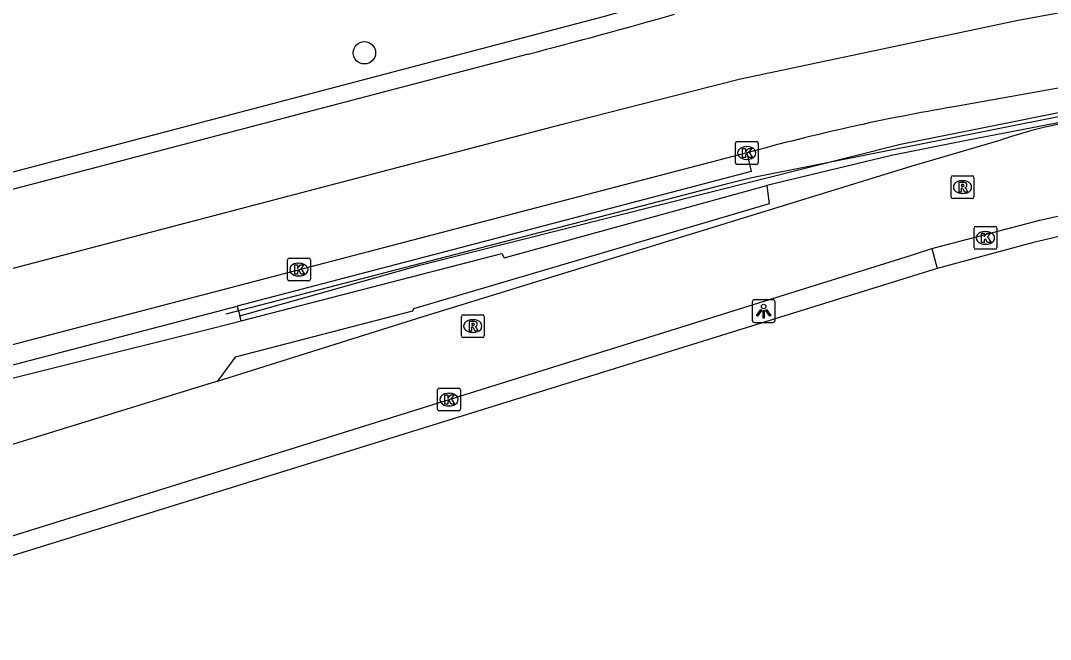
# Model space of a CAD drawing. Extents: x 160806 to 161707, y 383697 to 384148.
# Drawn here: x 161316.2 to 161361.29, y 383912.44 to 383939.54 of the extents above; entities that cross this region are included whole.
import ezdxf

# ---------------------------------------------------------------- set-up
doc = ezdxf.new("R2010")
doc.units = 0
for name, color, linetype in [('IMGEO_Berm_groen', 7, 'Continuous'), ('IMGEO_Berm_open', 7, 'Continuous'), ('IMGEO_Boom', 7, 'Continuous'), ('IMGEO_Fietspad_gesloten', 7, 'Continuous'), ('IMGEO_Hek', 7, 'Continuous'), ('IMGEO_Kolk', 7, 'Continuous'), ('IMGEO_Lichtpunt', 7, 'Continuous'), ('IMGEO_Muur', 7, 'Continuous'), ('IMGEO_OVBaan_gesloten', 7, 'Continuous'), ('IMGEO_Rijbaan_lokaal_gesloten', 7, 'Continuous'), ('IMGEO_Rioolput', 7, 'Continuous')]:
    doc.layers.add(name, color=color, linetype=linetype)

msp = doc.modelspace()

# ---------------------------------------------------------------- linework, layer by layer
at = {"layer": 'IMGEO_Berm_groen'}
for points in [[(161325.796, 383926.608), (161333.683, 383928.828), (161354.729, 383934.132), (161388.479, 383940.898)], [(161367.629, 383936.221), (161357.773, 383934.321), (161354.339, 383933.636), (161348.878, 383932.317)], [(161348.878, 383932.317), (161348.98, 383931.511), (161333.408, 383926.917), (161333.359, 383926.813), (161325.594, 383924.807), (161324.823, 383923.753)], [(161325.854, 383926.391), (161337.273, 383929.337), (161337.37, 383929.155), (161348.878, 383932.317)]]:
    msp.add_lwpolyline(points, dxfattribs=at)
at = {"layer": 'IMGEO_Berm_open'}
for points in [[(161348.003, 383933.747), (161348.196, 383932.928), (161337.35, 383930.092), (161325.679, 383927.037)], [(161356.103, 383929.561), (161356.338, 383928.679)]]:
    msp.add_lwpolyline(points, dxfattribs=at)
at = {"layer": 'IMGEO_Boom'}
msp.add_circle((161331.257, 383938.133), 0.489, dxfattribs=at)
at = {"layer": 'IMGEO_Fietspad_gesloten'}
for points in [[(161324.823, 383923.753), (161333.596, 383926.503), (161355.202, 383933.171), (161359.141, 383934.313)], [(161356.103, 383929.561), (161360.829, 383930.795), (161362.991, 383931.278), (161364.533, 383931.56), (161365.405, 383931.638)], [(161286.61, 383907.849), (161355.216, 383929.267), (161356.103, 383929.561)], [(161324.823, 383923.753), (161324.775, 383923.738), (161312.521, 383919.955)]]:
    msp.add_lwpolyline(points, dxfattribs=at)
msp.add_arc((161366.166, 383913.731), 21.748, 89.0774, 108.8455, dxfattribs=at)
at = {"layer": 'IMGEO_Hek'}
for points in [[(161344.62, 383940.54), (161341.713, 383939.705), (161289.277, 383925.908)], [(161380.617, 383939.156), (161377.868, 383938.558), (161348.218, 383932.659), (161347.094, 383932.372)], [(161347.094, 383932.372), (161325.185, 383926.681)]]:
    msp.add_lwpolyline(points, dxfattribs=at)
at = {"layer": 'IMGEO_Kolk'}
for p, q in [((161347.499, 383933.319), (161347.499, 383934.171)), ((161347.574, 383934.245), (161348.426, 383934.245)), ((161348.5, 383934.171), (161348.5, 383933.319)), ((161347.987, 383934.025), (161348.012, 383934.025)), ((161348.426, 383933.245), (161347.574, 383933.245)), ((161348.01, 383933.465), (161347.985, 383933.465)), ((161358.026, 383930.526), (161358.878, 383930.526)), ((161357.951, 383929.6), (161357.951, 383930.452)), ((161358.439, 383930.306), (161358.464, 383930.306)), ((161358.952, 383930.452), (161358.952, 383929.6)), ((161358.462, 383929.746), (161358.437, 383929.746)), ((161358.878, 383929.526), (161358.026, 383929.526)), ((161327.889, 383928.213), (161327.889, 383929.065)), ((161327.964, 383929.139), (161328.816, 383929.139)), ((161328.377, 383928.919), (161328.402, 383928.919)), ((161328.89, 383929.065), (161328.89, 383928.213)), ((161328.4, 383928.359), (161328.375, 383928.359)), ((161328.816, 383928.139), (161327.964, 383928.139)), ((161334.464, 383922.519), (161334.464, 383923.371)), ((161334.539, 383923.445), (161335.391, 383923.445)), ((161335.465, 383923.371), (161335.465, 383922.519)), ((161334.952, 383923.225), (161334.977, 383923.225)), ((161335.391, 383922.445), (161334.539, 383922.445)), ((161334.975, 383922.665), (161334.95, 383922.665))]:
    msp.add_line(p, q, dxfattribs=at)
for points in [[(161347.499, 383933.319), (161347.499, 383934.171)], [(161347.574, 383934.245), (161348.426, 383934.245)], [(161348.5, 383934.171), (161348.5, 383933.319)], [(161347.82, 383933.945), (161347.943, 383933.945), (161347.943, 383933.794), (161348.073, 383933.945), (161348.237, 383933.945), (161348.091, 383933.794), (161348.244, 383933.545), (161348.092, 383933.545), (161348.007, 383933.709), (161347.943, 383933.642), (161347.943, 383933.545), (161347.82, 383933.545), (161347.82, 383933.945)], [(161348.426, 383933.245), (161347.574, 383933.245)], [(161358.026, 383930.526), (161358.878, 383930.526)], [(161357.951, 383929.6), (161357.951, 383930.452)], [(161358.272, 383930.226), (161358.395, 383930.226), (161358.395, 383930.075), (161358.525, 383930.226), (161358.689, 383930.226), (161358.543, 383930.075), (161358.696, 383929.826), (161358.544, 383929.826), (161358.459, 383929.99), (161358.395, 383929.923), (161358.395, 383929.826), (161358.272, 383929.826), (161358.272, 383930.226)], [(161358.952, 383930.452), (161358.952, 383929.6)], [(161358.878, 383929.526), (161358.026, 383929.526)], [(161327.889, 383928.213), (161327.889, 383929.065)], [(161327.964, 383929.139), (161328.816, 383929.139)], [(161328.21, 383928.839), (161328.333, 383928.839), (161328.333, 383928.688), (161328.463, 383928.839), (161328.627, 383928.839), (161328.481, 383928.688), (161328.634, 383928.439), (161328.482, 383928.439), (161328.397, 383928.603), (161328.333, 383928.536), (161328.333, 383928.439), (161328.21, 383928.439), (161328.21, 383928.839)], [(161328.89, 383929.065), (161328.89, 383928.213)], [(161328.816, 383928.139), (161327.964, 383928.139)], [(161334.464, 383922.519), (161334.464, 383923.371)], [(161334.539, 383923.445), (161335.391, 383923.445)], [(161335.465, 383923.371), (161335.465, 383922.519)], [(161334.785, 383923.145), (161334.908, 383923.145), (161334.908, 383922.994), (161335.038, 383923.145), (161335.202, 383923.145), (161335.056, 383922.994), (161335.209, 383922.745), (161335.057, 383922.745), (161334.972, 383922.909), (161334.908, 383922.842), (161334.908, 383922.745), (161334.785, 383922.745), (161334.785, 383923.145)], [(161335.391, 383922.445), (161334.539, 383922.445)]]:
    msp.add_lwpolyline(points, dxfattribs=at)
for centre, start, end in [((161347.576, 383934.169), 91.552, 178.448), ((161347.576, 383934.169), 91.552, 178.448), ((161348.424, 383934.169), 1.552, 88.448), ((161348.424, 383934.169), 1.552, 88.448), ((161347.576, 383933.321), 181.552, 268.448), ((161347.576, 383933.321), 181.552, 268.448), ((161348.424, 383933.321), 271.552, 358.448), ((161348.424, 383933.321), 271.552, 358.448), ((161358.028, 383930.45), 91.552, 178.448), ((161358.028, 383930.45), 91.552, 178.448), ((161358.876, 383930.45), 1.552, 88.448), ((161358.876, 383930.45), 1.552, 88.448), ((161358.028, 383929.602), 181.552, 268.448), ((161358.028, 383929.602), 181.552, 268.448), ((161358.876, 383929.602), 271.552, 358.448), ((161358.876, 383929.602), 271.552, 358.448), ((161327.966, 383929.063), 91.552, 178.448), ((161327.966, 383929.063), 91.552, 178.448), ((161328.814, 383929.063), 1.552, 88.448), ((161328.814, 383929.063), 1.552, 88.448), ((161327.966, 383928.215), 181.552, 268.448), ((161327.966, 383928.215), 181.552, 268.448), ((161328.814, 383928.215), 271.552, 358.448), ((161328.814, 383928.215), 271.552, 358.448), ((161334.541, 383923.369), 91.552, 178.448), ((161334.541, 383923.369), 91.552, 178.448), ((161335.389, 383923.369), 1.552, 88.448), ((161335.389, 383923.369), 1.552, 88.448), ((161334.541, 383922.521), 181.552, 268.448), ((161334.541, 383922.521), 181.552, 268.448), ((161335.389, 383922.521), 271.552, 358.448), ((161335.389, 383922.521), 271.552, 358.448)]:
    msp.add_arc(centre, 0.0765, start, end, dxfattribs=at)
for centre, major_axis, ratio, start_param, end_param in [((161347.986, 383933.745), (-0.387, 0.002), 0.722429, 4.712389, 7.853982), ((161348.011, 383933.745), (-0.39, 0.002), 0.717154, 1.570796, 4.712389), ((161358.438, 383930.026), (-0.387, 0.002), 0.722429, 4.712389, 7.853982), ((161358.463, 383930.026), (-0.39, 0.002), 0.717154, 1.570796, 4.712389), ((161328.376, 383928.639), (-0.387, 0.002), 0.722429, 4.712389, 7.853982), ((161328.401, 383928.639), (-0.39, 0.002), 0.717154, 1.570796, 4.712389), ((161334.951, 383922.945), (-0.387, 0.002), 0.722429, 4.712389, 7.853982), ((161334.976, 383922.945), (-0.39, 0.002), 0.717154, 1.570796, 4.712389)]:
    msp.add_ellipse(centre, major_axis=major_axis, ratio=ratio, start_param=start_param, end_param=end_param, dxfattribs=at)
at = {"layer": 'IMGEO_Lichtpunt'}
for p, q in [((161348.241, 383927.222), (161348.241, 383926.415)), ((161348.241, 383927.222), (161348.241, 383926.415)), ((161349.143, 383927.317), (161348.335, 383927.317)), ((161349.143, 383927.317), (161348.335, 383927.317)), ((161349.237, 383926.415), (161349.237, 383927.222)), ((161349.237, 383926.415), (161349.237, 383927.222)), ((161348.335, 383926.321), (161349.143, 383926.321)), ((161348.335, 383926.321), (161349.143, 383926.321))]:
    msp.add_line(p, q, dxfattribs=at)
for points in [[(161348.615, 383926.886), (161348.654, 383926.858), (161348.466, 383926.596), (161348.428, 383926.623), (161348.615, 383926.886)], [(161348.717, 383926.838), (161348.764, 383926.838), (161348.764, 383926.516), (161348.717, 383926.516), (161348.717, 383926.838)], [(161348.827, 383926.858), (161348.865, 383926.885), (161349.052, 383926.623), (161349.013, 383926.595), (161348.827, 383926.858)]]:
    msp.add_lwpolyline(points, dxfattribs=at)
msp.add_circle((161348.74, 383927.02), 0.0994, dxfattribs=at)
for centre, start, end in [((161348.335, 383927.222), 90, 180), ((161348.335, 383927.222), 90, 180), ((161349.143, 383927.222), 0, 90), ((161349.143, 383927.222), 0, 90), ((161348.335, 383926.415), 180, 270), ((161348.335, 383926.415), 180, 270), ((161349.143, 383926.415), 270, 0), ((161349.143, 383926.415), 270, 360)]:
    msp.add_arc(centre, 0.0946, start, end, dxfattribs=at)
at = {"layer": 'IMGEO_Muur'}
for points in [[(161277.932, 383914.538), (161325.679, 383927.037)], [(161325.679, 383927.037), (161325.796, 383926.608)], [(161325.854, 383926.391), (161325.796, 383926.608)], [(161311.6, 383922.834), (161324.599, 383926.067), (161325.854, 383926.391)]]:
    msp.add_lwpolyline(points, dxfattribs=at)
at = {"layer": 'IMGEO_OVBaan_gesloten'}
for points in [[(161362.917, 383930.376), (161360.553, 383929.822), (161356.338, 383928.679)], [(161356.338, 383928.679), (161292.235, 383908.776)]]:
    msp.add_lwpolyline(points, dxfattribs=at)
at = {"layer": 'IMGEO_Rijbaan_lokaal_gesloten'}
for points in [[(161276.851, 383918.472), (161283.302, 383920.155), (161339.879, 383934.985), (161345.531, 383936.441), (161347.728, 383936.995), (161359.888, 383939.56), (161381.365, 383943.519), (161390.277, 383945.313), (161397.831, 383946.998), (161407.322, 383949.343), (161441.236, 383958.109), (161469.933, 383965.622)], [(161388.526, 383941.542), (161388.278, 383941.489), (161382.155, 383940.253), (161357.066, 383935.766)], [(161338.43, 383938.073), (161283.395, 383923.636), (161283.186, 383923.58)], [(161348.003, 383933.747), (161346.774, 383933.426), (161277.702, 383915.373)]]:
    msp.add_lwpolyline(points, dxfattribs=at)
for centre, radius, start, end in [((161248.148, 384281.659), 355.25, 284.7225, 285.79379), ((161372.333, 383845.883), 91.171, 99.64006, 105.4778)]:
    msp.add_arc(centre, radius, start, end, dxfattribs=at)
at = {"layer": 'IMGEO_Rioolput'}
for p, q in [((161356.945, 383931.822), (161356.945, 383932.674)), ((161357.02, 383932.748), (161357.872, 383932.748)), ((161357.433, 383932.528), (161357.458, 383932.528)), ((161357.946, 383932.674), (161357.946, 383931.822)), ((161357.456, 383931.968), (161357.431, 383931.968)), ((161357.872, 383931.748), (161357.02, 383931.748)), ((161335.502, 383925.735), (161335.502, 383926.587)), ((161335.577, 383926.661), (161336.429, 383926.661)), ((161336.503, 383926.587), (161336.503, 383925.735)), ((161335.99, 383926.441), (161336.015, 383926.441)), ((161336.429, 383925.661), (161335.577, 383925.661)), ((161336.013, 383925.881), (161335.988, 383925.881))]:
    msp.add_line(p, q, dxfattribs=at)
for points in [[(161356.945, 383931.822), (161356.945, 383932.674)], [(161357.02, 383932.748), (161357.872, 383932.748)], [(161357.534, 383932.446), (161357.282, 383932.448), (161357.282, 383932.048)], [(161357.46, 383932.367), (161357.406, 383932.367), (161357.406, 383932.286)], [(161357.946, 383932.674), (161357.946, 383931.822)], [(161357.282, 383932.048), (161357.406, 383932.048), (161357.406, 383932.21), (161357.417, 383932.21)], [(161357.406, 383932.286), (161357.458, 383932.286)], [(161357.464, 383932.181), (161357.535, 383932.048), (161357.675, 383932.048), (161357.61, 383932.174)], [(161357.872, 383931.748), (161357.02, 383931.748)], [(161335.502, 383925.735), (161335.502, 383926.587)], [(161335.577, 383926.661), (161336.429, 383926.661)], [(161336.503, 383926.587), (161336.503, 383925.735)], [(161336.091, 383926.359), (161335.839, 383926.361), (161335.839, 383925.961)], [(161335.839, 383925.961), (161335.963, 383925.961), (161335.963, 383926.123), (161335.974, 383926.123)], [(161336.017, 383926.28), (161335.963, 383926.28), (161335.963, 383926.199)], [(161335.963, 383926.199), (161336.015, 383926.199)], [(161336.021, 383926.094), (161336.092, 383925.961), (161336.232, 383925.961), (161336.167, 383926.087)], [(161336.429, 383925.661), (161335.577, 383925.661)]]:
    msp.add_lwpolyline(points, dxfattribs=at)
for centre, radius, start, end in [((161357.022, 383932.672), 0.0765, 91.552, 178.448), ((161357.022, 383932.672), 0.0765, 91.552, 178.448), ((161357.466, 383932.271), 0.0964, 77.0061, 93.1865), ((161357.48, 383932.328), 0.0378, 276.6634, 79.6772), ((161357.533, 383932.336), 0.109, 350.3612, 89.416), ((161357.531, 383932.336), 0.112, 277.5842, 350.9817), ((161357.87, 383932.672), 0.0765, 1.552, 88.448), ((161357.87, 383932.672), 0.0765, 1.552, 88.448), ((161357.416, 383932.157), 0.0533, 26.0293, 88.6989), ((161357.442, 383932.475), 0.19, 274.7715, 282.9687), ((161357.515, 383932.121), 0.108, 29.5134, 73.7905), ((161357.022, 383931.824), 0.0765, 181.552, 268.448), ((161357.022, 383931.824), 0.0765, 181.552, 268.448), ((161357.87, 383931.824), 0.0765, 271.552, 358.448), ((161357.87, 383931.824), 0.0765, 271.552, 358.448), ((161335.579, 383926.585), 0.0765, 91.552, 178.448), ((161335.579, 383926.585), 0.0765, 91.552, 178.448), ((161336.427, 383926.585), 0.0765, 1.552, 88.448), ((161336.427, 383926.585), 0.0765, 1.552, 88.448), ((161335.973, 383926.07), 0.0533, 26.0293, 88.6989), ((161335.999, 383926.388), 0.19, 274.7715, 282.9687), ((161336.023, 383926.184), 0.0964, 77.0061, 93.1865), ((161336.037, 383926.241), 0.0378, 276.6634, 79.6772), ((161336.09, 383926.249), 0.109, 350.3612, 89.416), ((161336.088, 383926.249), 0.112, 277.5842, 350.9817), ((161336.072, 383926.034), 0.108, 29.5134, 73.7905), ((161335.579, 383925.737), 0.0765, 181.552, 268.448), ((161335.579, 383925.737), 0.0765, 181.552, 268.448), ((161336.427, 383925.737), 0.0765, 271.552, 358.448), ((161336.427, 383925.737), 0.0765, 271.552, 358.448)]:
    msp.add_arc(centre, radius, start, end, dxfattribs=at)
for centre, major_axis, ratio, start_param, end_param in [((161357.432, 383932.248), (-0.387, 0.002), 0.722429, 4.712389, 7.853982), ((161357.457, 383932.248), (-0.39, 0.002), 0.717154, 1.570796, 4.712389), ((161335.989, 383926.161), (-0.387, 0.002), 0.722429, 4.712389, 7.853982), ((161336.014, 383926.161), (-0.39, 0.002), 0.717154, 1.570796, 4.712389)]:
    msp.add_ellipse(centre, major_axis=major_axis, ratio=ratio, start_param=start_param, end_param=end_param, dxfattribs=at)

doc.saveas('drawing.dxf')
